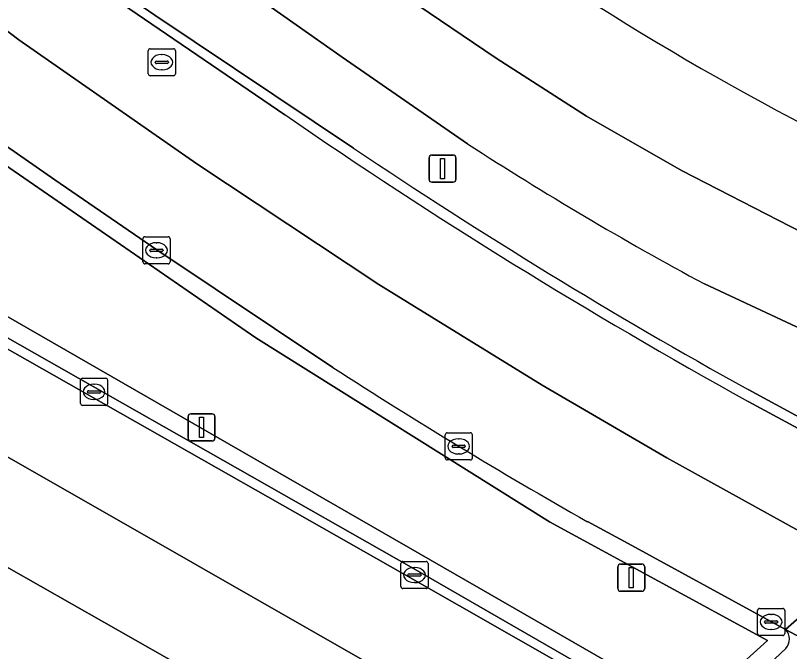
# Model space of a CAD drawing. Extents: x 159489 to 160304, y 383825 to 384531.
# Drawn here: x 160202.04 to 160230.6, y 383986.96 to 384010.41 of the extents above; entities that cross this region are included whole.
import ezdxf

# ---------------------------------------------------------------- set-up
doc = ezdxf.new("R2010")
doc.units = 0
for name, color, linetype in [('IMGEO_Berm_groen', 7, 'Continuous'), ('IMGEO_Berm_open', 7, 'Continuous'), ('IMGEO_Fietspad_gesloten', 7, 'Continuous'), ('IMGEO_Groenvoorziening', 7, 'Continuous'), ('IMGEO_Haag', 7, 'Continuous'), ('IMGEO_Kolk', 7, 'Continuous'), ('IMGEO_Lichtmast', 7, 'Continuous'), ('IMGEO_OVBaan_gesloten', 7, 'Continuous'), ('IMGEO_Rijbaan_lokaal_gesloten', 7, 'Continuous'), ('IMGEO_Rioolput', 7, 'Continuous'), ('IMGEO_Verkeersbordpaal', 7, 'Continuous'), ('IMGEO_Voetpad_open', 7, 'Continuous')]:
    doc.layers.add(name, color=color, linetype=linetype)

msp = doc.modelspace()

# ---------------------------------------------------------------- linework, layer by layer
at = {"layer": 'IMGEO_Berm_groen'}
for points in [[(160214.093, 384008.867), (160192.033, 384024.368), (160190.364, 384022.091), (160197.288, 384017.199), (160207.188, 384010.424), (160214.517, 384005.523)], [(160218.72, 384005.678), (160214.093, 384008.867)], [(160194.621, 384008.168), (160194.728, 384008.2), (160195.401, 384008.457), (160198.179, 384001.355), (160226.956, 383984.813), (160229.786, 383987.367), (160221.742, 383991.739), (160210.912, 383998.526), (160198.414, 384007.124)], [(160238.046, 383995.227), (160238.186, 383995.554), (160236.723, 383996.194), (160227.456, 384000.511)], [(160229.071, 383996.616), (160232.991, 383994.496), (160235.88, 383992.934)]]:
    msp.add_lwpolyline(points, dxfattribs=at)
for centre, radius, start, end in [((160323.741, 384167.65), 195.487, 236.03216, 241.03485), ((160286.926, 384111.028), 125.502, 237.07989, 241.71482)]:
    msp.add_arc(centre, radius, start, end, dxfattribs=at)
at = {"layer": 'IMGEO_Berm_open'}
for points in [[(160171.284, 384029.491), (160174.4, 384027.36), (160180.13, 384023.491), (160183.545, 384021.196), (160183.174, 384020.627), (160185.635, 384018.885), (160186.76, 384018.031), (160186.824, 384017.982), (160187.238, 384018.475), (160187.884, 384017.918), (160189.171, 384016.251), (160191.88, 384012.729), (160194.18, 384010.263), (160198.414, 384007.124), (160210.912, 383998.526), (160221.742, 383991.739), (160229.786, 383987.367), (160226.956, 383984.813), (160226.628, 383984.32), (160227.188, 383983.998), (160230.463, 383987.072)], [(160192.033, 384024.368), (160191.765, 384024.556), (160189.912, 384022.001), (160197.279, 384016.758), (160211.975, 384006.752)], [(160214.517, 384005.523), (160207.188, 384010.424), (160197.288, 384017.199), (160190.364, 384022.091), (160192.033, 384024.368)], [(160213.754, 383997.435), (160207.26, 384001.763), (160203.494, 384004.355), (160199.073, 384007.428), (160198.13, 384008.122)], [(160235.88, 383992.934), (160232.991, 383994.496), (160229.071, 383996.616)], [(160229.073, 383996.182), (160235.839, 383992.526)], [(160230.445, 383987.768), (160224.64, 383990.945), (160223.143, 383991.747)]]:
    msp.add_lwpolyline(points, dxfattribs=at)
for centre, radius, start, end in [((160327.624, 384174.712), 203.924, 235.45055, 241.10065), ((160323.741, 384167.65), 195.487, 236.03216, 241.03485), ((160316.181, 384155.916), 188.7, 237.12506, 240.4587), ((160230.099, 383987.411), 0.498, 317.0836, 45.8793)]:
    msp.add_arc(centre, radius, start, end, dxfattribs=at)
at = {"layer": 'IMGEO_Fietspad_gesloten'}
msp.add_lwpolyline([(160229.803, 383982.15), (160229.567, 383982.285), (160229.169, 383982.512), (160226.953, 383983.777), (160216.335, 383989.841), (160192.589, 384003.302), (160192.767, 384003.622), (160191.026, 384004.793), (160190.504, 384005.107), (160188.55, 384001.577), (160201.372, 383994.348), (160223.515, 383981.702), (160229.916, 383977.957), (160233.553, 383975.84), (160236.189, 383977.908), (160236.426, 383978.195)], dxfattribs=at)
at = {"layer": 'IMGEO_Groenvoorziening'}
for points in [[(160194.728, 384008.2), (160196.044, 384004.651), (160197.413, 384000.985), (160216.644, 383990.067), (160226.628, 383984.32), (160226.956, 383984.813), (160198.179, 384001.355), (160195.401, 384008.457)], [(160222.175, 383978.311), (160208.803, 383986.055), (160198.276, 383992.025), (160197.709, 383990.969), (160197.211, 383990.041), (160192.709, 383981.65), (160181.682, 383987.567), (160181.522, 383987.266), (160175.662, 383990.401), (160175.227, 383989.542), (160166.206, 383972.782), (160204.74, 383952.299), (160202.537, 383947.878), (160204.164, 383946.923), (160206.839, 383953.974), (160208.315, 383957.395), (160210.086, 383961.009), (160211.861, 383964.14), (160213.201, 383966.234), (160216.197, 383970.382), (160218.883, 383973.89)]]:
    msp.add_lwpolyline(points, close=True, dxfattribs=at)
at = {"layer": 'IMGEO_Haag'}
msp.add_lwpolyline([(160194.728, 384008.2), (160196.044, 384004.651), (160197.413, 384000.985), (160216.644, 383990.067), (160226.628, 383984.32), (160226.956, 383984.813), (160198.179, 384001.355), (160195.401, 384008.457)], close=True, dxfattribs=at)
at = {"layer": 'IMGEO_Kolk'}
for p, q in [((160206.744, 384001.327), (160206.744, 384002.179)), ((160206.819, 384002.253), (160207.671, 384002.253)), ((160207.232, 384002.033), (160207.257, 384002.033)), ((160207.745, 384002.179), (160207.745, 384001.327)), ((160207.003, 384001.747), (160207.003, 384001.759)), ((160207.046, 384001.796), (160207.444, 384001.796)), ((160207.487, 384001.759), (160207.487, 384001.747)), ((160207.441, 384001.71), (160207.043, 384001.71)), ((160207.255, 384001.473), (160207.23, 384001.473)), ((160207.671, 384001.253), (160206.819, 384001.253)), ((160204.442, 383996.107), (160204.442, 383996.959)), ((160204.517, 383997.033), (160205.369, 383997.033)), ((160205.443, 383996.959), (160205.443, 383996.107)), ((160204.93, 383996.813), (160204.955, 383996.813)), ((160204.701, 383996.527), (160204.701, 383996.539)), ((160205.139, 383996.49), (160204.741, 383996.49)), ((160204.744, 383996.576), (160205.142, 383996.576)), ((160205.185, 383996.539), (160205.185, 383996.527)), ((160205.369, 383996.033), (160204.517, 383996.033)), ((160204.953, 383996.253), (160204.928, 383996.253)), ((160217.895, 383994.097), (160217.895, 383994.949)), ((160217.97, 383995.023), (160218.822, 383995.023)), ((160218.896, 383994.949), (160218.896, 383994.097)), ((160218.383, 383994.803), (160218.408, 383994.803)), ((160218.154, 383994.517), (160218.154, 383994.529)), ((160218.592, 383994.48), (160218.194, 383994.48)), ((160218.197, 383994.566), (160218.595, 383994.566)), ((160218.638, 383994.529), (160218.638, 383994.517)), ((160218.822, 383994.023), (160217.97, 383994.023)), ((160218.406, 383994.243), (160218.381, 383994.243)), ((160216.262, 383989.354), (160216.262, 383990.206)), ((160216.337, 383990.28), (160217.189, 383990.28)), ((160216.75, 383990.06), (160216.775, 383990.06)), ((160217.263, 383990.206), (160217.263, 383989.354)), ((160216.521, 383989.774), (160216.521, 383989.786)), ((160216.564, 383989.823), (160216.962, 383989.823)), ((160217.005, 383989.786), (160217.005, 383989.774)), ((160216.959, 383989.737), (160216.561, 383989.737)), ((160216.773, 383989.5), (160216.748, 383989.5)), ((160217.189, 383989.28), (160216.337, 383989.28)), ((160229.419, 383987.623), (160229.419, 383988.475)), ((160229.494, 383988.549), (160230.346, 383988.549)), ((160229.907, 383988.329), (160229.932, 383988.329)), ((160230.42, 383988.475), (160230.42, 383987.623)), ((160229.678, 383988.043), (160229.678, 383988.055)), ((160229.721, 383988.092), (160230.119, 383988.092)), ((160230.162, 383988.055), (160230.162, 383988.043)), ((160230.116, 383988.006), (160229.718, 383988.006)), ((160229.93, 383987.769), (160229.905, 383987.769)), ((160230.346, 383987.549), (160229.494, 383987.549))]:
    msp.add_line(p, q, dxfattribs=at)
for points in [[(160206.744, 384001.327), (160206.744, 384002.179)], [(160206.819, 384002.253), (160207.671, 384002.253)], [(160207.745, 384002.179), (160207.745, 384001.327)], [(160207.671, 384001.253), (160206.819, 384001.253)], [(160204.442, 383996.107), (160204.442, 383996.959)], [(160204.517, 383997.033), (160205.369, 383997.033)], [(160205.443, 383996.959), (160205.443, 383996.107)], [(160205.369, 383996.033), (160204.517, 383996.033)], [(160217.895, 383994.097), (160217.895, 383994.949)], [(160217.97, 383995.023), (160218.822, 383995.023)], [(160218.896, 383994.949), (160218.896, 383994.097)], [(160218.822, 383994.023), (160217.97, 383994.023)], [(160216.262, 383989.354), (160216.262, 383990.206)], [(160216.337, 383990.28), (160217.189, 383990.28)], [(160217.263, 383990.206), (160217.263, 383989.354)], [(160217.189, 383989.28), (160216.337, 383989.28)], [(160229.419, 383987.623), (160229.419, 383988.475)], [(160229.494, 383988.549), (160230.346, 383988.549)], [(160230.42, 383988.475), (160230.42, 383987.623)], [(160230.346, 383987.549), (160229.494, 383987.549)]]:
    msp.add_lwpolyline(points, dxfattribs=at)
for centre, radius, start, end in [((160206.821, 384002.177), 0.0765, 91.552, 178.448), ((160206.821, 384002.177), 0.0765, 91.552, 178.448), ((160207.669, 384002.177), 0.0765, 1.552, 88.448), ((160207.669, 384002.177), 0.0765, 1.552, 88.448), ((160207.043, 384001.756), 0.0403, 85.8775, 175.7526), ((160207.04, 384001.746), 0.0366, 178.938, 274.7102), ((160207.444, 384001.753), 0.043, 264.8664, 352.4533), ((160207.448, 384001.758), 0.0386, 1.7309, 96.639), ((160206.821, 384001.329), 0.0765, 181.552, 268.448), ((160206.821, 384001.329), 0.0765, 181.552, 268.448), ((160207.669, 384001.329), 0.0765, 271.552, 358.448), ((160207.669, 384001.329), 0.0765, 271.552, 358.448), ((160204.519, 383996.957), 0.0765, 91.552, 178.448), ((160204.519, 383996.957), 0.0765, 91.552, 178.448), ((160205.367, 383996.957), 0.0765, 1.552, 88.448), ((160205.367, 383996.957), 0.0765, 1.552, 88.448), ((160204.741, 383996.536), 0.0403, 85.8775, 175.7526), ((160204.738, 383996.526), 0.0366, 178.938, 274.7102), ((160205.142, 383996.533), 0.043, 264.8664, 352.4533), ((160205.146, 383996.538), 0.0386, 1.7309, 96.639), ((160204.519, 383996.109), 0.0765, 181.552, 268.448), ((160204.519, 383996.109), 0.0765, 181.552, 268.448), ((160205.367, 383996.109), 0.0765, 271.552, 358.448), ((160205.367, 383996.109), 0.0765, 271.552, 358.448), ((160217.972, 383994.947), 0.0765, 91.552, 178.448), ((160217.972, 383994.947), 0.0765, 91.552, 178.448), ((160218.82, 383994.947), 0.0765, 1.552, 88.448), ((160218.82, 383994.947), 0.0765, 1.552, 88.448), ((160218.194, 383994.526), 0.0403, 85.8775, 175.7526), ((160218.191, 383994.516), 0.0366, 178.938, 274.7102), ((160218.595, 383994.523), 0.043, 264.8664, 352.4533), ((160218.599, 383994.528), 0.0386, 1.7309, 96.639), ((160217.972, 383994.099), 0.0765, 181.552, 268.448), ((160217.972, 383994.099), 0.0765, 181.552, 268.448), ((160218.82, 383994.099), 0.0765, 271.552, 358.448), ((160218.82, 383994.099), 0.0765, 271.552, 358.448), ((160216.339, 383990.204), 0.0765, 91.552, 178.448), ((160216.339, 383990.204), 0.0765, 91.552, 178.448), ((160217.187, 383990.204), 0.0765, 1.552, 88.448), ((160217.187, 383990.204), 0.0765, 1.552, 88.448), ((160216.561, 383989.783), 0.0403, 85.8775, 175.7526), ((160216.558, 383989.773), 0.0366, 178.938, 274.7102), ((160216.962, 383989.78), 0.043, 264.8664, 352.4533), ((160216.966, 383989.785), 0.0386, 1.7309, 96.639), ((160216.339, 383989.356), 0.0765, 181.552, 268.448), ((160216.339, 383989.356), 0.0765, 181.552, 268.448), ((160217.187, 383989.356), 0.0765, 271.552, 358.448), ((160217.187, 383989.356), 0.0765, 271.552, 358.448), ((160229.496, 383988.473), 0.0765, 91.552, 178.448), ((160229.496, 383988.473), 0.0765, 91.552, 178.448), ((160230.344, 383988.473), 0.0765, 1.552, 88.448), ((160230.344, 383988.473), 0.0765, 1.552, 88.448), ((160229.718, 383988.052), 0.0403, 85.8775, 175.7526), ((160229.715, 383988.042), 0.0366, 178.938, 274.7102), ((160230.119, 383988.049), 0.043, 264.8664, 352.4533), ((160230.123, 383988.054), 0.0386, 1.7309, 96.639), ((160229.496, 383987.625), 0.0765, 181.552, 268.448), ((160229.496, 383987.625), 0.0765, 181.552, 268.448), ((160230.344, 383987.625), 0.0765, 271.552, 358.448), ((160230.344, 383987.625), 0.0765, 271.552, 358.448)]:
    msp.add_arc(centre, radius, start, end, dxfattribs=at)
for centre, major_axis, ratio, start_param, end_param in [((160207.231, 384001.753), (-0.387, 0.002), 0.722429, 4.712389, 7.853982), ((160207.256, 384001.753), (-0.39, 0.002), 0.717154, 1.570796, 4.712389), ((160204.929, 383996.533), (-0.387, 0.002), 0.722429, 4.712389, 7.853982), ((160204.954, 383996.533), (-0.39, 0.002), 0.717154, 1.570796, 4.712389), ((160218.382, 383994.523), (-0.387, 0.002), 0.722429, 4.712389, 7.853982), ((160218.407, 383994.523), (-0.39, 0.002), 0.717154, 1.570796, 4.712389), ((160216.749, 383989.78), (-0.387, 0.002), 0.722429, 4.712389, 7.853982), ((160216.774, 383989.78), (-0.39, 0.002), 0.717154, 1.570796, 4.712389), ((160229.906, 383988.049), (-0.387, 0.002), 0.722429, 4.712389, 7.853982), ((160229.931, 383988.049), (-0.39, 0.002), 0.717154, 1.570796, 4.712389)]:
    msp.add_ellipse(centre, major_axis=major_axis, ratio=ratio, start_param=start_param, end_param=end_param, dxfattribs=at)
at = {"layer": 'IMGEO_Lichtmast'}
for p, q in [((160217.301, 384004.364), (160217.301, 384005.164)), ((160217.301, 384005.164), (160217.301, 384004.364)), ((160217.401, 384005.264), (160218.191, 384005.264)), ((160218.191, 384005.264), (160217.401, 384005.264)), ((160218.291, 384005.164), (160218.291, 384004.364)), ((160218.291, 384004.364), (160218.291, 384005.164)), ((160218.191, 384004.264), (160217.401, 384004.264)), ((160217.401, 384004.264), (160218.191, 384004.264)), ((160208.41, 383994.822), (160208.41, 383995.622)), ((160208.41, 383995.622), (160208.41, 383994.822)), ((160208.51, 383995.722), (160209.3, 383995.722)), ((160209.3, 383995.722), (160208.51, 383995.722)), ((160209.4, 383995.622), (160209.4, 383994.822)), ((160209.4, 383994.822), (160209.4, 383995.622)), ((160209.3, 383994.722), (160208.51, 383994.722)), ((160208.51, 383994.722), (160209.3, 383994.722))]:
    msp.add_line(p, q, dxfattribs=at)
for points in [[(160217.721, 384005.139), (160217.871, 384005.139), (160217.871, 384004.389), (160217.721, 384004.389), (160217.721, 384005.139)], [(160208.83, 383995.597), (160208.98, 383995.597), (160208.98, 383994.847), (160208.83, 383994.847), (160208.83, 383995.597)]]:
    msp.add_lwpolyline(points, dxfattribs=at)
for centre, start, end in [((160217.401, 384005.164), 90, 180), ((160217.401, 384005.164), 90, 180), ((160218.191, 384005.164), 0, 90), ((160218.191, 384005.164), 360, 90), ((160217.401, 384004.364), 180, 270), ((160217.401, 384004.364), 180, 270), ((160218.191, 384004.364), 270, 0), ((160218.191, 384004.364), 270, 0), ((160208.51, 383995.622), 90, 180), ((160208.51, 383995.622), 90, 180), ((160209.3, 383995.622), 0, 90), ((160209.3, 383995.622), 360, 90), ((160208.51, 383994.822), 180, 270), ((160208.51, 383994.822), 180, 270), ((160209.3, 383994.822), 270, 0), ((160209.3, 383994.822), 270, 0)]:
    msp.add_arc(centre, 0.1, start, end, dxfattribs=at)
at = {"layer": 'IMGEO_OVBaan_gesloten'}
for points in [[(160140.973, 384071.696), (160132.364, 384080.101), (160126.671, 384085.78), (160121.497, 384090.909), (160120.074, 384092.332), (160117.812, 384090.09), (160120.53, 384087.34), (160120.706, 384087.162), (160130.716, 384077.192), (160143.29, 384064.966), (160151.014, 384057.786), (160158.099, 384051.509), (160167.768, 384043.203), (160168.075, 384042.939), (160180.122, 384033.232), (160180.398, 384033.017), (160184.203, 384030.049), (160189.688, 384026.016), (160189.992, 384025.804), (160191.765, 384024.556), (160192.033, 384024.368), (160214.093, 384008.867), (160218.72, 384005.678)], [(160176.612, 384040.154), (160180.322, 384037.159), (160185.749, 384032.936), (160188.977, 384030.497), (160195.687, 384025.705), (160198.838, 384023.52), (160203.373, 384020.284), (160206.636, 384017.954), (160209.952, 384015.658), (160213.177, 384013.386), (160216.466, 384011.084), (160219.773, 384008.832), (160223.11, 384006.694), (160226.618, 384004.7), (160231.969, 384001.943), (160236.574, 383999.757), (160240.805, 383997.822), (160243.675, 384000.473), (160239.346, 384002.484)], [(160227.456, 384000.511), (160236.723, 383996.194), (160238.186, 383995.554), (160238.297, 383995.505), (160240.805, 383997.822), (160236.574, 383999.757), (160231.969, 384001.943), (160226.618, 384004.7), (160223.11, 384006.694), (160219.773, 384008.832), (160216.466, 384011.084), (160213.177, 384013.386), (160209.952, 384015.658), (160206.636, 384017.954), (160203.373, 384020.284), (160198.838, 384023.52), (160195.687, 384025.705), (160188.977, 384030.497), (160185.749, 384032.936), (160180.322, 384037.159), (160176.612, 384040.154)]]:
    msp.add_lwpolyline(points, dxfattribs=at)
for centre, radius, start, end in [((160282.739, 384104.712), 111.056, 236.451, 246.99994), ((160286.926, 384111.028), 125.502, 237.07989, 241.71482)]:
    msp.add_arc(centre, radius, start, end, dxfattribs=at)
at = {"layer": 'IMGEO_Rijbaan_lokaal_gesloten'}
for points in [[(160223.143, 383991.747), (160224.64, 383990.945), (160230.445, 383987.768), (160233.21, 383990.207), (160230.94, 383991.406), (160226.066, 383994.102), (160221.474, 383996.782), (160215.453, 384000.497), (160208.731, 384004.945), (160202.167, 384009.511), (160198.995, 384011.919), (160196.039, 384014.58), (160193.588, 384017.718), (160189.912, 384022.001), (160188.181, 384023.28), (160181.904, 384027.951)], [(160211.975, 384006.752), (160197.279, 384016.758), (160189.912, 384022.001), (160193.588, 384017.718), (160196.039, 384014.58), (160198.995, 384011.919), (160202.167, 384009.511), (160208.731, 384004.945), (160215.453, 384000.497), (160221.474, 383996.782), (160226.066, 383994.102), (160230.94, 383991.406), (160233.21, 383990.207), (160235.839, 383992.526), (160229.073, 383996.182)], [(160198.13, 384008.122), (160199.073, 384007.428), (160203.494, 384004.355), (160207.26, 384001.763), (160213.754, 383997.435)], [(160241.746, 383990.01), (160241.377, 383989.643), (160239.083, 383990.812), (160238.742, 383990.984), (160238.645, 383991.036), (160235.839, 383992.526), (160233.21, 383990.207), (160230.445, 383987.768), (160233.358, 383986.22), (160233.628, 383986.092), (160234.11, 383985.848), (160236.354, 383984.673), (160236.678, 383984.516), (160239.842, 383982.836)]]:
    msp.add_lwpolyline(points, dxfattribs=at)
for centre, radius, start, end in [((160327.624, 384174.712), 203.924, 235.45055, 241.10065), ((160316.181, 384155.916), 188.7, 237.12506, 240.4587)]:
    msp.add_arc(centre, radius, start, end, dxfattribs=at)
at = {"layer": 'IMGEO_Rioolput'}
for p, q in [((160207.016, 384009.185), (160207.868, 384009.185)), ((160206.941, 384008.259), (160206.941, 384009.111)), ((160207.429, 384008.965), (160207.454, 384008.965)), ((160207.942, 384009.111), (160207.942, 384008.259)), ((160207.2, 384008.679), (160207.2, 384008.691)), ((160207.638, 384008.642), (160207.24, 384008.642)), ((160207.243, 384008.728), (160207.641, 384008.728)), ((160207.684, 384008.691), (160207.684, 384008.679)), ((160207.452, 384008.405), (160207.427, 384008.405)), ((160207.868, 384008.185), (160207.016, 384008.185))]:
    msp.add_line(p, q, dxfattribs=at)
for points in [[(160207.016, 384009.185), (160207.868, 384009.185)], [(160206.941, 384008.259), (160206.941, 384009.111)], [(160207.942, 384009.111), (160207.942, 384008.259)], [(160207.868, 384008.185), (160207.016, 384008.185)]]:
    msp.add_lwpolyline(points, dxfattribs=at)
for centre, radius, start, end in [((160207.018, 384009.109), 0.0765, 91.552, 178.448), ((160207.018, 384009.109), 0.0765, 91.552, 178.448), ((160207.866, 384009.109), 0.0765, 1.552, 88.448), ((160207.866, 384009.109), 0.0765, 1.552, 88.448), ((160207.24, 384008.688), 0.0403, 85.8775, 175.7526), ((160207.237, 384008.678), 0.0366, 178.938, 274.7102), ((160207.641, 384008.685), 0.043, 264.8664, 352.4533), ((160207.645, 384008.69), 0.0386, 1.7309, 96.639), ((160207.018, 384008.261), 0.0765, 181.552, 268.448), ((160207.018, 384008.261), 0.0765, 181.552, 268.448), ((160207.866, 384008.261), 0.0765, 271.552, 358.448), ((160207.866, 384008.261), 0.0765, 271.552, 358.448)]:
    msp.add_arc(centre, radius, start, end, dxfattribs=at)
for centre, major_axis, ratio, start_param, end_param in [((160207.428, 384008.685), (-0.387, 0.002), 0.722429, 4.712389, 7.853982), ((160207.453, 384008.685), (-0.39, 0.002), 0.717154, 1.570796, 4.712389)]:
    msp.add_ellipse(centre, major_axis=major_axis, ratio=ratio, start_param=start_param, end_param=end_param, dxfattribs=at)
at = {"layer": 'IMGEO_Verkeersbordpaal'}
for p, q in [((160224.265, 383989.282), (160224.265, 383990.082)), ((160224.265, 383990.082), (160224.265, 383989.282)), ((160224.365, 383990.182), (160225.155, 383990.182)), ((160225.155, 383990.182), (160224.365, 383990.182)), ((160225.255, 383990.082), (160225.255, 383989.282)), ((160225.255, 383989.282), (160225.255, 383990.082)), ((160225.155, 383989.182), (160224.365, 383989.182)), ((160224.365, 383989.182), (160225.155, 383989.182))]:
    msp.add_line(p, q, dxfattribs=at)
msp.add_lwpolyline([(160224.685, 383990.057), (160224.835, 383990.057), (160224.835, 383989.307), (160224.685, 383989.307), (160224.685, 383990.057)], dxfattribs=at)
for centre, start, end in [((160224.365, 383990.082), 90, 180), ((160224.365, 383990.082), 90, 180), ((160225.155, 383990.082), 0, 90), ((160225.155, 383990.082), 360, 90), ((160224.365, 383989.282), 180, 270), ((160224.365, 383989.282), 180, 270), ((160225.155, 383989.282), 270, 0), ((160225.155, 383989.282), 270, 0)]:
    msp.add_arc(centre, 0.1, start, end, dxfattribs=at)
at = {"layer": 'IMGEO_Voetpad_open'}
for points in [[(160223.515, 383981.702), (160201.372, 383994.348), (160188.55, 384001.577), (160187.713, 384002.099), (160175.513, 384008.647), (160172.127, 384010.464), (160171.245, 384010.937), (160125.267, 384035.607)], [(160170.75, 384006.969), (160187, 383998.309), (160192.829, 383995.2), (160191.13, 383992.02), (160196.44, 383989.169), (160197.309, 383990.799), (160198.547, 383993.123), (160198.794, 383992.991), (160198.276, 383992.025), (160208.803, 383986.055)], [(160232.979, 383986.142), (160233.358, 383986.22), (160230.445, 383987.768)], [(160230.463, 383987.072), (160227.188, 383983.998), (160226.953, 383983.777), (160229.169, 383982.512), (160229.567, 383982.285)]]:
    msp.add_lwpolyline(points, dxfattribs=at)
msp.add_lwpolyline([(160197.413, 384000.985), (160192.767, 384003.622), (160192.589, 384003.302), (160216.335, 383989.841), (160226.953, 383983.777), (160227.188, 383983.998), (160226.628, 383984.32), (160216.644, 383990.067)], close=True, dxfattribs=at)
for centre, radius, start, end in [((160282.739, 384104.712), 111.056, 236.451, 246.99994), ((160230.099, 383987.411), 0.498, 317.0836, 45.8793)]:
    msp.add_arc(centre, radius, start, end, dxfattribs=at)

doc.saveas('drawing.dxf')
